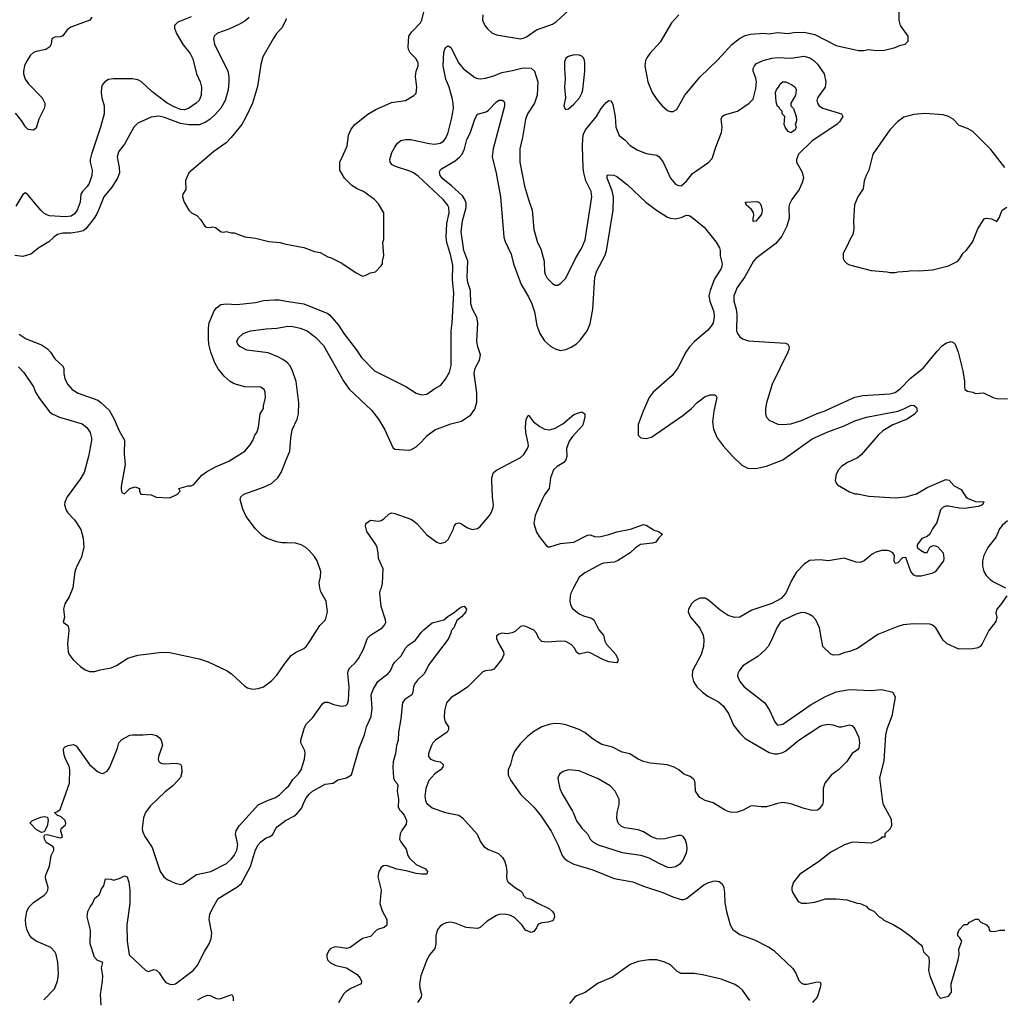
# Model space of a CAD drawing. Header units: inches. Extents: x 1678809 to 1859548, y 384609 to 522868.
# Tile 264 of 386: x 1778008 to 1785366, y 498595 to 505914. Entities that reach past the tile are written whole.
import ezdxf

# ---------------------------------------------------------------- set-up
doc = ezdxf.new("R2010")
doc.units = ezdxf.units.IN
doc.header["$MEASUREMENT"] = 0
for name, color, linetype in [('B7479', 7, 'Continuous'), ('B7489', 7, 'Continuous'), ('B7570', 7, 'Continuous'), ('B7580', 7, 'Continuous')]:
    doc.layers.add(name, color=color, linetype=linetype)

msp = doc.modelspace()

# ---------------------------------------------------------------- linework, layer by layer
at = {"layer": 'B7479', "color": 5}
for points, elevation in [([(1778189, 498590), (1778267.2, 498672.8), (1778289.5, 498730), (1778296.6, 498783.4), (1778292.8, 498870), (1778278.9, 498930), (1778269.6, 498950), (1778240.7, 498980.7), (1778130, 499028), (1778094.8, 499054.8), (1778078.2, 499078.2), (1778064.2, 499110), (1778053.5, 499150), (1778051.1, 499190), (1778059.7, 499250), (1778076.3, 499283.7), (1778110, 499318.7), (1778190, 499372.4), (1778207.6, 499390), (1778218, 499410), (1778221.3, 499430), (1778203.1, 499490), (1778201.5, 499510), (1778204.7, 499530), (1778229.7, 499590), (1778242.9, 499670), (1778262.7, 499710), (1778263.1, 499723.1), (1778255.1, 499735.1), (1778205.8, 499765.8), (1778192.7, 499790), (1778190, 499814), (1778196.4, 499823.6), (1778213.6, 499826.4), (1778310, 499801), (1778317.2, 499802.8), (1778328, 499810), (1778316, 499850), (1778317.2, 499870), (1778350, 499898), (1778352.8, 499907.2), (1778348, 499930), (1778317.2, 499957.2), (1778288, 499970), (1778268.7, 499990), (1778285.6, 499994.4), (1778293.4, 500000)], 480), ([(1778954.4, 500000), (1778946.9, 499990), (1778931.6, 499950), (1778922.4, 499870), (1778925.5, 499850), (1778941.6, 499810), (1778998.4, 499730), (1779057, 499550), (1779086, 499510), (1779110, 499490.4), (1779170, 499461.6), (1779210, 499453), (1779230, 499457.1), (1779330, 499526.7), (1779435.1, 499550), (1779553.3, 499610), (1779590, 499644.2), (1779609.9, 499670.2), (1779630.8, 499710), (1779637.5, 499750), (1779620.2, 499830), (1779625.4, 499854.6), (1779647.1, 499890), (1779747.3, 500000)], 480), ([(1778616.5, 498550), (1778610.5, 498630), (1778626.9, 498730), (1778628.3, 498770), (1778618.2, 498830), (1778629.6, 498870), (1778587.7, 498887.7), (1778565.5, 498910), (1778533.9, 499010), (1778537.8, 499110), (1778511, 499210), (1778517.7, 499250), (1778534.6, 499285.4), (1778552.3, 499310), (1778569.4, 499350.6), (1778603.1, 499376.9), (1778619, 499421), (1778636.5, 499443.5), (1778650, 499494), (1778688.4, 499491.6), (1778710, 499484.7), (1778750, 499498), (1778790, 499518), (1778810.7, 499510), (1778822.8, 499470), (1778830.6, 499410), (1778830.5, 499310.5), (1778808.6, 499150), (1778810.1, 499029.8), (1778826.8, 498926.8), (1778950, 498810.6), (1778970, 498802), (1779010, 498816.3), (1779030, 498813.4), (1779050, 498793.4), (1779081.5, 498741.5), (1779100.3, 498720.3), (1779130, 498708.2), (1779150, 498706), (1779173.2, 498710), (1779303.6, 498810), (1779336.3, 498850), (1779387.5, 498952.5), (1779424.4, 499010), (1779439.1, 499050), (1779443, 499090), (1779424.2, 499190), (1779429, 499230), (1779447.6, 499272.4), (1779491, 499349), (1779630, 499431.6), (1779662.5, 499457.5), (1779731.9, 499588.1), (1779770, 499710.5), (1779790, 499748), (1779810, 499770.4), (1779850, 499800.5), (1779871.9, 499808.1), (1779896.2, 499823.8), (1779920.7, 499870), (1779935.2, 499884.8), (1779994, 499930), (1780000, 499933.1)], 460), ([(1779338.7, 498590), (1779372.7, 498610), (1779410, 498624.9), (1779430, 498623.1), (1779470, 498603), (1779490, 498599.1), (1779510, 498600.7), (1779594, 498630), (1779602, 498610), (1779603.5, 498583.5)], 440)]:
    msp.add_lwpolyline(points, dxfattribs=dict(at, elevation=elevation))
at = {"layer": 'B7479', "color": 5, "elevation": 480}
msp.add_lwpolyline([(1778170, 499841.2), (1778130, 499863.7), (1778085.2, 499910), (1778087, 499913), (1778104, 499930), (1778165.6, 499954.4), (1778190, 499960.4), (1778215.9, 499955.9), (1778219.5, 499930), (1778211.7, 499888.3), (1778190, 499846)], close=True, dxfattribs=at)
at = {"layer": 'B7489', "color": 5}
for points, elevation in [([(1780000, 499933.1), (1780057.5, 499962.5), (1780079.4, 499980.6), (1780095.7, 500000)], 460), ([(1780855.5, 500000), (1780881.7, 499970), (1780898.9, 499930), (1780895.6, 499904.4), (1780863.7, 499856.3), (1780851.8, 499830), (1780847.2, 499790), (1780856.4, 499770), (1780895.6, 499715.6), (1780908.7, 499670), (1780921.6, 499650), (1780970, 499602), (1781040.7, 499570), (1781055.5, 499550), (1781051, 499530), (1781011.4, 499528.6), (1780970, 499534), (1780895, 499555), (1780826.1, 499566.1), (1780750, 499594.2), (1780727.3, 499592.7), (1780710, 499579.5), (1780692.2, 499550), (1780683.1, 499510), (1780710.3, 499410.3), (1780698.7, 499310), (1780715.9, 499255.9), (1780752.2, 499190), (1780752.4, 499147.6), (1780731, 499130), (1780690, 499118.4), (1780671.8, 499108.2), (1780630, 499064.2), (1780570.3, 499049.7), (1780477.3, 498982.7), (1780450, 498974.5), (1780370, 498986), (1780350, 498981.6), (1780328.9, 498971.1), (1780319.2, 498960.8), (1780303.1, 498930), (1780302.4, 498910), (1780308.4, 498890), (1780330, 498867), (1780370, 498847.4), (1780450, 498830.4), (1780530, 498779.3), (1780552.7, 498752.7), (1780563, 498730), (1780558.8, 498710), (1780483.4, 498676.6), (1780446.5, 498653.5), (1780427.6, 498632.4), (1780390, 498569.5)], 460), ([(1781159.4, 500000), (1781190, 499989.2), (1781290, 499971.5), (1781316.3, 499950), (1781427.7, 499827.7), (1781451.8, 499770), (1781476.1, 499736.1), (1781510, 499713.7), (1781585.2, 499685.2), (1781614.9, 499654.9), (1781630.2, 499630), (1781643.6, 499590), (1781648.7, 499550), (1781646.1, 499506.1), (1781648.7, 499490), (1781659.3, 499470), (1781721.6, 499421.6), (1781750, 499405.5), (1781765.5, 499390), (1781773.4, 499370), (1781790, 499353.4), (1781830, 499343.8), (1781874.7, 499314.7), (1781966.8, 499270), (1781990.7, 499250), (1782001, 499230), (1782004.7, 499210), (1781998, 499190), (1781990, 499182), (1781954, 499170), (1781910, 499166), (1781890, 499159.3), (1781878.8, 499150), (1781870.5, 499129.5), (1781850, 499102), (1781830, 499093.2), (1781787, 499110), (1781759.6, 499150), (1781706.2, 499206.2), (1781670, 499222.6), (1781630, 499231.5), (1781591.7, 499228.3), (1781570, 499219.6), (1781502.4, 499177.6), (1781450, 499131.2), (1781430, 499124.8), (1781344, 499130), (1781270, 499161.5), (1781230, 499169.8), (1781195.1, 499164.9), (1781166.5, 499153.5), (1781150, 499140.5), (1781128, 499110), (1781117.8, 499070), (1781118, 499010), (1781110, 498974.5), (1781073.7, 498930), (1781049.2, 498890.8), (1781005.2, 498770), (1780995.2, 498710), (1780998.4, 498678.4), (1781011.3, 498630), (1781009, 498611), (1780980.4, 498570)], 480), ([(1781874.8, 500000), (1781904.1, 499964.1), (1781979.5, 499850), (1782030, 499750.7), (1782061.5, 499670), (1782077.4, 499650), (1782102, 499630), (1782150, 499603.5), (1782290, 499562), (1782450, 499496.2), (1782590, 499472.9), (1782670, 499439.3), (1782813.4, 499393.4), (1782890, 499359.3), (1782950, 499340.2), (1782970, 499340.7), (1782992, 499348), (1783121.3, 499450), (1783150, 499465.8), (1783190, 499477.3), (1783210, 499479), (1783234.3, 499474.3), (1783256.7, 499456.7), (1783269, 499430), (1783274.7, 499390), (1783276.5, 499316.5), (1783290.3, 499250), (1783317.4, 499150), (1783337.3, 499117.3), (1783390, 499078.5), (1783498.4, 499038.4), (1783605.4, 498985.4), (1783642.2, 498962.2), (1783785.5, 498825.5), (1783807.2, 498790), (1783830, 498735.5), (1783850, 498714.9), (1783868.5, 498708.5), (1783890, 498707.6), (1783970, 498726), (1783990, 498722.4), (1783994.3, 498710), (1783990, 498680.9), (1783968.8, 498610), (1783932.5, 498570)], 520), ([(1782138.1, 500000), (1782144, 499990), (1782170, 499928.5), (1782210, 499872.4), (1782251.9, 499831.9), (1782271.2, 499791.2), (1782290, 499770.4), (1782330.8, 499750), (1782510, 499692.4), (1782650, 499670.4), (1782710, 499652.4), (1782790, 499608.4), (1782850, 499583.1), (1782870, 499580.3), (1782910, 499587), (1782947, 499610), (1782964.2, 499630), (1782991.3, 499690), (1782996.1, 499716.1), (1782993.3, 499750), (1782983, 499783), (1782967.6, 499807.6), (1782950, 499819.3), (1782930, 499819.5), (1782830, 499794.7), (1782790, 499791.5), (1782770, 499794.7), (1782730, 499809.6), (1782670, 499844.7), (1782630, 499861.3), (1782530, 499877), (1782506.3, 499886.3), (1782480.9, 499910), (1782470, 499946), (1782474, 499990), (1782476.3, 500000)], 540), ([(1783392.3, 500000), (1783370, 499991.9), (1783330, 499989.9), (1783310, 499994.7), (1783298.1, 500000)], 520), ([(1784487.5, 500000), (1784519.6, 499939.6), (1784522, 499890), (1784510, 499866), (1784474, 499830), (1784472.7, 499807.3), (1784450, 499806), (1784443.6, 499796.4), (1784419.8, 499780.2), (1784370, 499762), (1784231.1, 499768.9), (1784171.1, 499748.9), (1784070, 499694), (1783977.5, 499622.5), (1783838, 499530), (1783791.3, 499470), (1783778, 499430), (1783778, 499410), (1783784.7, 499390), (1783825.4, 499325.4), (1783850, 499312), (1783890, 499312), (1783950, 499321), (1784030, 499346), (1784110, 499346), (1784190, 499338), (1784267.3, 499312.7), (1784290, 499311.3), (1784334, 499290), (1784351.6, 499271.6), (1784390, 499252), (1784430, 499212), (1784450, 499202), (1784466.4, 499186.4), (1784534.4, 499154.4), (1784596.8, 499116.8), (1784662, 499070), (1784742, 499002), (1784752, 498990), (1784762, 498950), (1784801, 498910), (1784804, 498870), (1784800.7, 498810), (1784810.7, 498770), (1784867.1, 498627.1), (1784890, 498602), (1784950, 498618), (1784972.1, 498647.9), (1784969, 498710), (1785021.2, 498890), (1785029.2, 498930), (1785025.2, 498970), (1785048.7, 499030), (1785034.6, 499054.6), (1785018, 499070), (1785018, 499090), (1785030, 499114), (1785067.3, 499152.7), (1785090, 499154), (1785106, 499170), (1785150, 499194), (1785170, 499194), (1785191.6, 499171.6), (1785234, 499150), (1785251.6, 499131.6), (1785252, 499110), (1785262.8, 499102.8), (1785290, 499101), (1785331.6, 499111.6), (1785370, 499112)], 540), ([(1783465, 498585), (1783410, 498661.7), (1783385.3, 498685.3), (1783347.7, 498707.7), (1783250, 498744.4), (1783110, 498778.6), (1783047.5, 498787.5), (1782950, 498787.8), (1782922.5, 498802.5), (1782871.2, 498851.2), (1782830, 498873.1), (1782770, 498889.8), (1782709.8, 498889.8), (1782630, 498877.4), (1782570, 498855.1), (1782438.9, 498761.1), (1782330, 498715.4), (1782233.3, 498646.7), (1782170, 498619.7), (1782153, 498607), (1782115.5, 498564.5)], 520)]:
    msp.add_lwpolyline(points, dxfattribs=dict(at, elevation=elevation))
at = {"layer": 'B7570', "color": 5}
for points, elevation in [([(1779722, 505930), (1779690, 505903.5), (1779650, 505881), (1779570, 505844), (1779486.3, 505813.7), (1779462, 505790), (1779456, 505770), (1779464.7, 505730), (1779562.8, 505530), (1779570.2, 505490.2), (1779571.1, 505451.1), (1779564.5, 505390), (1779543.8, 505310), (1779510, 505254), (1779471.4, 505208.6), (1779430, 505170.9), (1779394.1, 505145.9), (1779350, 505128.9), (1779272, 505128), (1779210, 505137.4), (1779090, 505182.8), (1779047.7, 505192.3), (1778990, 505185.1), (1778890, 505139.6), (1778861.1, 505110), (1778790, 504983.6), (1778750, 504933.3), (1778742.8, 504917.2), (1778736.9, 504890), (1778750.2, 504810.2), (1778752.3, 504770), (1778738, 504730), (1778696.3, 504663.7), (1778636.9, 504590), (1778597.6, 504490), (1778581, 504459), (1778563.6, 504430), (1778500.8, 504350), (1778483.1, 504336.9), (1778452.2, 504327.8), (1778390, 504319.8), (1778330, 504319.7), (1778290.8, 504310), (1778262, 504290), (1778225.5, 504254.5), (1778150, 504209.3), (1778090, 504162.7), (1778030, 504143.7), (1777970, 504152.3)], 540), ([(1778547.9, 505932.1), (1778530.8, 505910), (1778390, 505858.5), (1778363, 505837), (1778330, 505793.3), (1778310, 505786), (1778270, 505783.7), (1778250, 505772.7), (1778244.4, 505755.6), (1778243.8, 505730), (1778232.7, 505710), (1778202, 505690), (1778130, 505677.4), (1778110.2, 505669.8), (1778087.6, 505650), (1778057.7, 505602.3), (1778044.5, 505570), (1778035.5, 505530), (1778036.2, 505510), (1778049.2, 505470), (1778073.6, 505433.6), (1778176, 505330), (1778194.9, 505290), (1778195.8, 505270), (1778190.3, 505249.7), (1778150.4, 505169.7), (1778130, 505104), (1778110, 505089.4), (1778070, 505092.7), (1778050, 505113.2), (1778021.6, 505161.6), (1777975.2, 505215.2)], 480), ([(1779290, 505935.4), (1779190, 505895.4), (1779165.3, 505870), (1779163.6, 505850), (1779180.2, 505810), (1779230, 505727.2), (1779281.8, 505661.8), (1779301.1, 505621.1), (1779329.2, 505510), (1779356.5, 505450), (1779366.4, 505410), (1779364.3, 505350), (1779349.5, 505310.5), (1779327.1, 505290), (1779269.1, 505250.9), (1779238.8, 505241.2), (1779210, 505242.5), (1779161.9, 505261.9), (1779110.2, 505290.2), (1778996.1, 505376.1), (1778918.5, 505450), (1778890, 505464.4), (1778850, 505471.4), (1778707.7, 505472.3), (1778672.3, 505467.7), (1778642.8, 505450), (1778627.3, 505430), (1778619.1, 505410), (1778615.8, 505370), (1778620.3, 505330), (1778639.5, 505270), (1778638.7, 505210), (1778611.5, 505110), (1778544.3, 504910), (1778535.4, 504870), (1778535.4, 504850), (1778550.2, 504790), (1778547.9, 504750), (1778527.1, 504690), (1778512.3, 504667.7), (1778476.3, 504630), (1778465.5, 504610), (1778458.3, 504550), (1778436.2, 504490), (1778417.7, 504462.3), (1778392.9, 504447.1), (1778350, 504441.7), (1778230, 504449.3), (1778210, 504454.7), (1778187.9, 504467.9), (1778165.3, 504490), (1778070, 504602), (1778050, 504619.5), (1778030, 504606.6), (1777979.6, 504520.4)], 520), ([(1780000, 505922.7), (1779997.3, 505910), (1779966, 505854), (1779927.3, 505810), (1779901, 505770), (1779824.9, 505635.1), (1779810, 505578), (1779786, 505414), (1779746.5, 505290), (1779701.3, 505190), (1779667.9, 505130), (1779587, 505033), (1779550, 504994.7), (1779459.3, 504930), (1779271.1, 504768.9), (1779247.1, 504712.9), (1779250, 504646), (1779226, 504610), (1779224.7, 504590), (1779238, 504550), (1779271.6, 504491.6), (1779291.6, 504471.6), (1779332, 504450), (1779359.8, 504419.8), (1779390.9, 504370.9), (1779403.5, 504363.5), (1779430, 504361), (1779450, 504366), (1779470, 504361), (1779514, 504330), (1779530, 504326.8), (1779550, 504330.8), (1779590, 504321), (1779610, 504321), (1779690, 504291), (1779770, 504281), (1779870, 504256), (1779954, 504250), (1779990, 504238.8), (1780000, 504236.8)], 560), ([(1778004.8, 503564.8), (1778054.8, 503530), (1778170, 503484.2), (1778214.8, 503454.8), (1778237.6, 503430), (1778270, 503380.7), (1778328.7, 503328.7), (1778338, 503310), (1778336.4, 503270), (1778345.7, 503230), (1778368.2, 503188.2), (1778399.3, 503150), (1778444.3, 503124.3), (1778591, 503071), (1778614.8, 503054.8), (1778676.1, 502996.1), (1778714.3, 502930), (1778750, 502842), (1778791.6, 502771.6), (1778788.1, 502670), (1778794.7, 502590), (1778766.7, 502426.7), (1778764.9, 502404.9), (1778770, 502382), (1778790, 502371.3), (1778830, 502410.8), (1778870, 502424.7), (1778902, 502410), (1778902, 502390), (1778914, 502370), (1778990, 502364.7), (1779026.4, 502346.4), (1779130, 502342), (1779186, 502370), (1779206, 502390), (1779198, 502410), (1779266, 502430), (1779290, 502431), (1779310, 502441), (1779369.6, 502510.4), (1779403.3, 502536.7), (1779470, 502574), (1779570, 502614.8), (1779690, 502691), (1779730, 502738), (1779749, 502770), (1779765.2, 502810), (1779779, 502830), (1779791.9, 502868.1), (1779805.2, 502970), (1779828.7, 503010), (1779829, 503030), (1779845.2, 503090), (1779841.2, 503130), (1779834, 503150), (1779810, 503169), (1779690, 503169.6), (1779610, 503194), (1779579.6, 503210), (1779535.8, 503250), (1779490, 503305.6), (1779465.3, 503350), (1779435.3, 503430), (1779422.2, 503490), (1779418.9, 503530), (1779417.8, 503610), (1779422.5, 503650), (1779460.9, 503739.1), (1779479.3, 503760.7), (1779510, 503784.9), (1779549.8, 503790.2), (1779630, 503784.8), (1779770, 503801.8), (1779830, 503816.9), (1779910, 503821.8), (1779950, 503819.7), (1780000, 503811.8)], 540), ([(1780000, 503356.5), (1779975.4, 503375.4), (1779936, 503396), (1779864, 503424), (1779705.9, 503445.9), (1779653, 503473), (1779638, 503490), (1779629.6, 503510.4), (1779643.3, 503536.7), (1779678, 503570), (1779731.9, 503588.1), (1779850, 503605.3), (1779930, 503609.1), (1780000, 503622)], 520), ([(1777999.2, 503319.2), (1778038.9, 503278.9), (1778110, 503170.4), (1778126.5, 503130), (1778150.2, 503090.2), (1778230, 502983.7), (1778250, 502968.9), (1778304.5, 502944.5), (1778474.1, 502894.1), (1778510, 502867.4), (1778535.2, 502830), (1778545.2, 502790), (1778543.9, 502770), (1778521.7, 502650), (1778490.3, 502530), (1778459.9, 502480.1), (1778363.1, 502350), (1778343.7, 502310), (1778341.3, 502290), (1778354, 502250), (1778367, 502230), (1778416.7, 502176.7), (1778465.4, 502105.4), (1778480.7, 502040.7), (1778486.7, 501970), (1778467.5, 501892.5), (1778435.3, 501830), (1778420.3, 501790), (1778404.2, 501670), (1778377.1, 501602.9), (1778345.5, 501550), (1778339.1, 501530), (1778334.8, 501510), (1778342.8, 501450), (1778332, 501412), (1778367.5, 501387.5), (1778373.3, 501373.3), (1778375.3, 501350), (1778364.7, 501250), (1778370, 501192), (1778377.1, 501170), (1778408, 501130), (1778461.8, 501081.8), (1778496.9, 501056.9), (1778530, 501043.1), (1778570, 501044.2), (1778610, 501057), (1778690, 501070.4), (1778730, 501088.5), (1778816.9, 501143.1), (1778890, 501166.2), (1779070, 501188.3), (1779130, 501186.7), (1779350, 501137.7), (1779416.6, 501116.6), (1779557.1, 501050), (1779590, 501027), (1779690, 500935.5), (1779710, 500923), (1779750, 500913), (1779790, 500916.4), (1779830, 500930.3), (1779890, 500975), (1779930, 501017.5), (1779983.6, 501096.4), (1780000, 501116.4)], 520), ([(1780000, 502005.4), (1779970, 502006.3), (1779930, 502012.2), (1779856.4, 502036.4), (1779820.1, 502060.1), (1779769.1, 502109.1), (1779700.8, 502200.8), (1779675.6, 502255.6), (1779656.1, 502330), (1779659.7, 502350), (1779682.9, 502370), (1779830, 502420.2), (1779890, 502449.2), (1779935.8, 502490), (1779964.7, 502535.3), (1780000, 502625.3)], 520), ([(1778293.4, 500000), (1778310, 500012), (1778380.5, 500210), (1778383.1, 500310), (1778377.2, 500337.2), (1778349.8, 500390), (1778336.9, 500430), (1778335.5, 500464.5), (1778342.5, 500477.5), (1778369.5, 500490.5), (1778410, 500499.1), (1778430, 500487.7), (1778528.5, 500350), (1778590, 500295.5), (1778610, 500285.5), (1778630, 500282), (1778660.1, 500299.9), (1778682, 500330), (1778738, 500470), (1778749.7, 500510), (1778770, 500536.4), (1778830, 500567.3), (1778850, 500570.7), (1778930, 500570.6), (1778990, 500576.3), (1779030, 500566), (1779051, 500550), (1779064.7, 500530), (1779074, 500494), (1779045.5, 500410), (1779042, 500390), (1779047.3, 500370), (1779070, 500357.3), (1779090, 500353.4), (1779178, 500358), (1779210, 500351), (1779216.1, 500336.1), (1779220.3, 500290), (1779210, 500252.7), (1779190, 500229.6), (1779151.2, 500188.8), (1779095.9, 500144.1), (1778982.5, 500037.4), (1778954.4, 500000)], 480), ([(1779747.3, 500000), (1779790, 500046.9), (1779859.7, 500080.3), (1779918.3, 500101.7), (1779950, 500123.2), (1780000, 500172.2)], 480)]:
    msp.add_lwpolyline(points, dxfattribs=dict(at, elevation=elevation))
at = {"layer": 'B7580', "color": 5}
for points, elevation in [([(1781468.9, 505950), (1781466.3, 505910), (1781484.6, 505870), (1781504.7, 505844.7), (1781536, 505816), (1781570, 505799.6), (1781750, 505772), (1781770, 505774.9), (1781794.1, 505785.9), (1781870, 505837.6), (1781990, 505881.6), (1782018.5, 505901.5), (1782110, 505983.1)], 560), ([(1782934.4, 505950), (1782878.7, 505890), (1782794.1, 505745.9), (1782718.2, 505661.8), (1782695.3, 505630), (1782685.3, 505610), (1782679.6, 505570), (1782701.7, 505450), (1782733.7, 505370), (1782770, 505317.1), (1782810, 505270.4), (1782850, 505235.5), (1782870, 505228), (1782891.9, 505228.1), (1782918, 505242), (1782979.5, 505350), (1783092.3, 505487.7), (1783224.9, 505615.1), (1783330, 505728), (1783386.1, 505773.9), (1783430, 505795.8), (1783470, 505804.9), (1783570, 505812.2), (1783610, 505808.4), (1783670, 505818), (1783750, 505810.7), (1783790, 505818), (1783870, 505821.3), (1783950, 505804.4), (1784110, 505720.4), (1784276.6, 505683.4), (1784316, 505684), (1784350, 505690.7), (1784410, 505682.8), (1784470, 505686), (1784550, 505706), (1784590, 505724.7), (1784626, 505730), (1784647.3, 505752.7), (1784648, 505790), (1784589.2, 505870), (1784581.2, 505910), (1784579.3, 505990)], 560), ([(1780000, 504236.8), (1780130, 504211), (1780210, 504180.7), (1780254, 504174), (1780310, 504141), (1780334.4, 504134.4), (1780415.3, 504095.3), (1780521.4, 504021.4), (1780570, 503998), (1780590, 504002), (1780630, 504022), (1780666, 504030), (1780710, 504074), (1780718, 504090), (1780718, 504110), (1780728.4, 504151.6), (1780722, 504250), (1780728.4, 504271.6), (1780728, 504470), (1780690, 504538), (1780658, 504570), (1780578, 504630), (1780529.1, 504649.1), (1780490, 504675.3), (1780435.3, 504730), (1780399, 504790), (1780399.3, 504850), (1780454.5, 504970), (1780463.7, 505050), (1780484.9, 505095.1), (1780512.7, 505130), (1780610, 505207.7), (1780670, 505242), (1780785.8, 505294.2), (1780890, 505311), (1780952.5, 505347.5), (1780970, 505364.7), (1780976, 505410), (1780966.6, 505490), (1780969.4, 505530), (1780986.6, 505570), (1780984.5, 505590), (1780970, 505620.9), (1780926.6, 505666.6), (1780914.5, 505690), (1780911.6, 505710), (1780916.9, 505790), (1780937.8, 505822.2), (1781003.1, 505890), (1781012.8, 505910), (1781028.5, 505971.5)], 560), ([(1780000, 503811.8), (1780130, 503791.1), (1780310, 503719.1), (1780326.5, 503706.5), (1780391.4, 503631.4), (1780430, 503568.8), (1780522.3, 503450), (1780563.1, 503390), (1780660.4, 503290), (1780892.7, 503172.7), (1780970, 503124), (1781010, 503110.6), (1781050, 503116.3), (1781110, 503158), (1781156.2, 503183.8), (1781191.1, 503228.9), (1781219.3, 503280.7), (1781231.6, 503330), (1781232, 503590), (1781240.7, 503650), (1781251.6, 503870), (1781241.6, 503970), (1781243.6, 504076.4), (1781229.8, 504150), (1781199.5, 504250), (1781194.1, 504290), (1781199.9, 504390), (1781217, 504470), (1781214.2, 504510), (1781204.1, 504530), (1781172.7, 504570), (1780985.1, 504745.1), (1780950, 504769.8), (1780922.5, 504782.5), (1780817, 504817), (1780792.3, 504830), (1780776.9, 504850), (1780773, 504870), (1780790, 504920.7), (1780810, 504960.5), (1780830, 504992.4), (1780857.2, 505010), (1780890, 505019.6), (1780930, 505019.6), (1781067.8, 504987.8), (1781110, 504983.5), (1781150, 504990.2), (1781174.3, 505005.7), (1781192, 505028), (1781209.8, 505070), (1781235.5, 505170), (1781249, 505251), (1781247.4, 505290), (1781239.1, 505330), (1781217.3, 505410), (1781192.4, 505470), (1781171.8, 505570), (1781176.9, 505670), (1781190, 505706.8), (1781203.7, 505716.3), (1781210, 505718.8), (1781230, 505704.9), (1781290.3, 505590), (1781321.3, 505550), (1781410, 505482.4), (1781430, 505475.3), (1781451.9, 505471.9), (1781490, 505478), (1781550, 505495.2), (1781610, 505519.1), (1781690, 505533), (1781770, 505554), (1781830, 505552.6), (1781856, 505530), (1781879, 505450), (1781874.7, 505350), (1781854, 505290), (1781803.9, 505210), (1781789, 505169), (1781765.3, 505034.7), (1781745.2, 504950), (1781745.6, 504850), (1781781.3, 504670), (1781809.2, 504570), (1781838, 504490), (1781850, 504346), (1781878.5, 504250), (1781902.8, 504202.8), (1781927.2, 504110), (1781929.2, 504030), (1781933.5, 504013.5), (1781950, 503982.4), (1781990, 503943), (1782010, 503930.6), (1782030, 503930.6), (1782050, 503942), (1782090, 503982), (1782160.4, 504130), (1782208.5, 504210), (1782234, 504270), (1782284.1, 504590), (1782278, 504630), (1782239, 504710), (1782223.7, 504770), (1782218.3, 504810), (1782212.9, 504967.1), (1782215.3, 505030), (1782221.5, 505058.5), (1782236.4, 505090), (1782317.7, 505190), (1782354, 505250), (1782390, 505294), (1782410, 505310.8), (1782427.1, 505307.1), (1782440.3, 505280.3), (1782458.7, 505190), (1782463.1, 505110), (1782488.6, 505048.6), (1782530, 505016.3), (1782570, 504972.7), (1782621.8, 504941.8), (1782690, 504913.7), (1782770, 504902.4), (1782787.7, 504890), (1782817, 504850), (1782870.4, 504730), (1782910, 504684.9), (1782930, 504674), (1782950, 504673.7), (1782990, 504708), (1783035.3, 504764.7), (1783158.5, 504850), (1783182.5, 504877.5), (1783212.7, 504970), (1783253.4, 505070), (1783256.8, 505110), (1783250.8, 505170), (1783257.7, 505190), (1783276.2, 505203.8), (1783371.3, 505230), (1783460.5, 505290), (1783490, 505320.4), (1783510, 505398.8), (1783513.9, 505450), (1783510, 505477), (1783489.8, 505530), (1783488.7, 505550), (1783498.5, 505570), (1783514.5, 505585.5), (1783563.6, 505610), (1783630, 505625.7), (1783670, 505630.1), (1783770, 505627.5), (1783870, 505641.6), (1783913.7, 505630), (1783941.7, 505610), (1783970, 505580.3), (1784020.2, 505510), (1784032.4, 505450), (1784027.6, 505410), (1783969.2, 505330), (1783965.2, 505310), (1783969.1, 505290), (1783983.1, 505270), (1784010, 505252.4), (1784150.2, 505210.2), (1784158.4, 505190), (1784134.6, 505150), (1784113.4, 505130), (1783930, 505007.8), (1783827.9, 504910), (1783812.8, 504870), (1783814, 504850), (1783854.9, 504774.9), (1783864.2, 504730), (1783853.5, 504690), (1783834.2, 504645.8), (1783778.5, 504570), (1783759.1, 504530), (1783755.8, 504510), (1783757.6, 504430), (1783741.3, 504370), (1783702.7, 504297.3), (1783659.1, 504240.9), (1783510.4, 504130), (1783492.4, 504110), (1783426.9, 503993.1), (1783370, 503912.7), (1783345.7, 503850), (1783345.5, 503810), (1783362, 503750), (1783367.2, 503710), (1783365.7, 503590), (1783372.7, 503570), (1783390, 503544.9), (1783410, 503528.2), (1783453.8, 503513.8), (1783730, 503496.4), (1783748.3, 503488.3), (1783758, 503470), (1783756.4, 503450), (1783748.2, 503430), (1783630.4, 503190), (1783587.7, 503050), (1783580.7, 503010), (1783580.7, 502970), (1783590, 502944.7), (1783610, 502922.8), (1783672.7, 502892.7), (1783710, 502888.4), (1783770, 502895.5), (1783850, 502919.6), (1783967.7, 502972.3), (1784020.7, 502990), (1784250, 503093.4), (1784310, 503106.2), (1784510, 503117.8), (1784550, 503129.2), (1784590, 503158.9), (1784664, 503236), (1784761, 503310), (1784863.8, 503436.2), (1784902.7, 503477.3), (1784930, 503498), (1784970, 503510.3), (1784990, 503500.4), (1784998, 503490), (1785021.2, 503430), (1785056, 503290), (1785068.7, 503210), (1785067.7, 503170), (1785072, 503150), (1785090, 503138), (1785130, 503131), (1785150, 503121), (1785210, 503124.7), (1785288.3, 503088.3), (1785310, 503083), (1785390, 503080.4)], 540), ([(1780000, 503622), (1780010, 503623.9), (1780050, 503621.6), (1780102.8, 503610), (1780154.9, 503590), (1780219.6, 503539.6), (1780278.6, 503478.6), (1780430.3, 503210), (1780470, 503154.4), (1780636.9, 502996.9), (1780688.4, 502930), (1780733.9, 502853.9), (1780796.3, 502716.3), (1780810, 502704.9), (1780910, 502696.5), (1780930, 502699.6), (1780970, 502723.6), (1781010, 502759.6), (1781051.7, 502808.3), (1781110, 502849.2), (1781230, 502895.3), (1781310, 502914.9), (1781378.8, 502961.2), (1781410, 503003.8), (1781424.2, 503055.8), (1781425, 503124.9), (1781404.1, 503270), (1781411.7, 503310), (1781442.8, 503370), (1781450.9, 503410), (1781430.8, 503470), (1781423.3, 503510), (1781432.2, 503650), (1781423.2, 503690), (1781391.7, 503751.7), (1781379.6, 503790), (1781375.7, 503890), (1781357.9, 503950), (1781351.7, 503990), (1781355.7, 504110), (1781326.5, 504190), (1781307.7, 504330), (1781316.6, 504410), (1781343.6, 504510), (1781343.1, 504543.1), (1781335, 504570), (1781316.8, 504596.8), (1781233.6, 504673.6), (1781170, 504724), (1781150.8, 504750), (1781144.7, 504775.3), (1781149.6, 504790), (1781160.6, 504799.4), (1781261.6, 504858.4), (1781294.2, 504885.8), (1781313.2, 504910), (1781333, 504950), (1781350, 505018.4), (1781374.2, 505065.8), (1781410, 505170.7), (1781430, 505208.2), (1781493.9, 505226.1), (1781510, 505237.6), (1781570, 505301.3), (1781590, 505312.9), (1781613.4, 505313.4), (1781626, 505306), (1781631.7, 505291.7), (1781630, 505268), (1781545.6, 504950), (1781538.2, 504890), (1781567.8, 504767.8), (1781602, 504590), (1781626.2, 504290), (1781636.7, 504256.7), (1781681.7, 504161.7), (1781699.1, 504090), (1781755, 503935.1), (1781810, 503843.8), (1781835.5, 503790), (1781854.4, 503730), (1781873.4, 503630), (1781896.1, 503570), (1781930, 503514.4), (1781973.5, 503473.5), (1782010, 503453.7), (1782050, 503442.6), (1782090, 503448.9), (1782130, 503467.6), (1782168.1, 503491.9), (1782198.2, 503521.8), (1782247.6, 503590), (1782270, 503642), (1782291.8, 503751.8), (1782307, 503990), (1782321.7, 504038.3), (1782379.8, 504150), (1782392.5, 504187.5), (1782444, 504490), (1782444.5, 504590), (1782434.3, 504634.3), (1782398.9, 504730), (1782399.3, 504750), (1782405.3, 504754.7), (1782447.1, 504752.9), (1782470, 504741.7), (1782550, 504680.3), (1782688.2, 504550), (1782766, 504490), (1782850, 504438.3), (1782871.3, 504430), (1782910, 504426.9), (1782950, 504436.2), (1782990, 504453.9), (1783010, 504450.1), (1783030, 504439.4), (1783122.5, 504362.5), (1783212.3, 504252.3), (1783237, 504210), (1783242.3, 504190), (1783242.9, 504150), (1783256.5, 504090), (1783255.4, 504070), (1783247.3, 504050), (1783201.2, 503978.8), (1783166.7, 503890), (1783158.8, 503850), (1783165.2, 503810), (1783194.5, 503730), (1783197.5, 503690), (1783189.3, 503650), (1783175.5, 503624.5), (1783148.2, 503591.8), (1783050.3, 503510), (1783012.8, 503470), (1782985.8, 503430), (1782926.2, 503313.8), (1782885.1, 503254.9), (1782742.3, 503130), (1782712.6, 503090), (1782667.8, 502990), (1782630.4, 502890), (1782630.6, 502810.6), (1782650, 502790.8), (1782690, 502785.5), (1782730, 502795.5), (1782963.3, 502956.7), (1783027.6, 503010), (1783068.9, 503051.1), (1783130, 503098), (1783170, 503112.2), (1783202, 503110), (1783210, 503106), (1783218, 503090), (1783195.6, 502990), (1783184.9, 502910), (1783193.3, 502853.3), (1783219.5, 502790), (1783265.3, 502730), (1783333.9, 502653.9), (1783404.8, 502584.8), (1783450, 502564), (1783510, 502559.7), (1783590, 502577.8), (1783710, 502624.3), (1783930, 502781.4), (1784046.1, 502833.9), (1784170, 502879), (1784250, 502917.1), (1784337, 502943), (1784570.5, 502989.5), (1784614.8, 503005.2), (1784670, 503033), (1784692.2, 503032.2), (1784710, 503016), (1784715.5, 502990), (1784694.3, 502965.7), (1784639.5, 502930), (1784532.9, 502887.1), (1784458.4, 502841.6), (1784424.4, 502810), (1784297.5, 502662.5), (1784270, 502641.3), (1784190, 502604), (1784150, 502576.3), (1784126, 502550), (1784110, 502519.3), (1784102, 502470), (1784108.4, 502450), (1784119.5, 502439.5), (1784210, 502386), (1784250, 502370.6), (1784270, 502370.5), (1784353.5, 502353.5), (1784550, 502341.3), (1784630.8, 502349.2), (1784708.8, 502371.2), (1784790, 502417.7), (1784930, 502479.5), (1784953.4, 502473.4), (1784991.7, 502431.7), (1785042.6, 502402.6), (1785078, 502350), (1785096.5, 502336.5), (1785150, 502314), (1785212.5, 502312.5), (1785204, 502290), (1785170, 502276.9), (1785070, 502262.9), (1785030, 502265.2), (1784950, 502279), (1784930, 502278), (1784910, 502270.7), (1784890, 502251), (1784862.8, 502157.2), (1784830.4, 502110), (1784810, 502069), (1784790, 502052.7), (1784750, 502037), (1784715.8, 501990), (1784715.8, 501970), (1784740.5, 501950), (1784770, 501934), (1784790, 501932), (1784810, 501972), (1784834.6, 501985.4), (1784850, 501984), (1784870, 501974.4), (1784908.4, 501930), (1784914.7, 501890), (1784911.3, 501870), (1784850, 501789), (1784824, 501776), (1784744.2, 501755.8), (1784710, 501756), (1784690, 501763.9), (1784667.2, 501790), (1784630, 501895.6), (1784606.2, 501893.8), (1784570, 501855.1), (1784550, 501849.7), (1784542.4, 501870), (1784544.7, 501910), (1784533, 501930), (1784510, 501944), (1784490, 501948.3), (1784450, 501946.9), (1784404.8, 501935.2), (1784379.4, 501920.6), (1784318.4, 501870), (1784290, 501858.7), (1784259.6, 501859.6), (1784170, 501891.3), (1784050, 501869.7), (1783990, 501878.7), (1783910, 501873.6), (1783870, 501845.1), (1783810, 501784.2), (1783775.8, 501724.2), (1783732.9, 501630), (1783699.2, 501590), (1783630, 501551.5), (1783478.5, 501501.5), (1783390, 501449.8), (1783350, 501446.6), (1783303.4, 501463.4), (1783242, 501502), (1783156.6, 501576.6), (1783130, 501591.6), (1783090, 501591.6), (1783050, 501572), (1783027.7, 501550), (1783005.5, 501510), (1783003.8, 501490), (1783020.5, 501450), (1783090, 501367.3), (1783114.9, 501314.9), (1783120.9, 501280.9), (1783117.3, 501230), (1783100.7, 501170), (1783034.7, 501050), (1783033, 501010), (1783042.9, 500970), (1783068.9, 500928.9), (1783110, 500889), (1783150, 500860.3), (1783230, 500816.9), (1783266.1, 500786.1), (1783305.8, 500730), (1783343.4, 500643.4), (1783390, 500583.1), (1783430, 500543.1), (1783610, 500438.2), (1783647.8, 500427.8), (1783670, 500427.7), (1783710, 500437.7), (1783734, 500450), (1783830, 500530.2), (1783990, 500634.4), (1784010, 500643.2), (1784050, 500649.2), (1784084.2, 500644.2), (1784130, 500630.3), (1784149.7, 500630.3), (1784210, 500646.5), (1784230, 500640.3), (1784250, 500615.8), (1784279.3, 500550), (1784283.5, 500510), (1784278.4, 500470), (1784270, 500459.2), (1784229.5, 500430.6), (1784190, 500372.1), (1784126.4, 500310), (1784073, 500270), (1784024.4, 500210), (1784012.3, 500170), (1784013.6, 500070), (1784007.3, 500050), (1783983.1, 500016.9), (1783970, 500007.2), (1783930, 500006.2), (1783870, 500020.5), (1783770, 500056.3), (1783710, 500065.2), (1783670, 500058.6), (1783590, 500032.6), (1783550, 500031.9), (1783490, 500041.2), (1783470, 500038.4), (1783410, 500006.4), (1783392.3, 500000)], 520), ([(1785370, 504809.3), (1785264.4, 504944.4), (1785130, 505079), (1785090, 505101.2), (1785030, 505124), (1784984, 505170), (1784950, 505189.4), (1784910, 505202.9), (1784773.1, 505213.1), (1784690, 505206), (1784615.1, 505184.9), (1784567.3, 505150), (1784510.6, 505090), (1784383.1, 504910), (1784354.4, 504790), (1784332.7, 504750), (1784319.3, 504710), (1784310.4, 504650), (1784270.5, 504590), (1784246, 504530), (1784238.8, 504410), (1784240.7, 504350), (1784234, 504310), (1784210.8, 504270), (1784190, 504218), (1784161, 504170), (1784161, 504130), (1784171, 504110), (1784190, 504091), (1784210, 504082.8), (1784370, 504038.8), (1784490, 504031), (1784510, 504024.7), (1784550, 504024.7), (1784569.3, 504030.7), (1784644.7, 504035.3), (1784670, 504041), (1784730, 504038), (1784830, 504044.7), (1784950, 504076), (1785018, 504110), (1785030, 504122), (1785059, 504170), (1785082, 504190), (1785129.3, 504250.7), (1785169.2, 504350), (1785214.6, 504425.4), (1785230, 504430.8), (1785270, 504426.8), (1785310, 504406), (1785327.5, 504432.5), (1785350, 504490.8), (1785386.2, 504513.8)], 560), ([(1780000, 502625.3), (1780025.4, 502690), (1780033.5, 502786.5), (1780044.3, 502850), (1780081.5, 502930), (1780092.2, 502970), (1780092.6, 503050), (1780072.7, 503210), (1780047.6, 503290), (1780030, 503327.1), (1780009.3, 503349.3), (1780000, 503356.5)], 520), ([(1780000, 500172.2), (1780018.2, 500190), (1780050, 500237.7), (1780090, 500280.3), (1780110, 500308.7), (1780136, 500390), (1780142.3, 500430), (1780137.4, 500450), (1780108.9, 500510), (1780107.9, 500530), (1780135.7, 500624.3), (1780150, 500652.7), (1780199.2, 500700.8), (1780270, 500802.8), (1780285.6, 500814.4), (1780310, 500814.6), (1780356.4, 500796.4), (1780410, 500784.2), (1780446, 500790), (1780457.3, 500802.7), (1780465.6, 500830), (1780469.8, 500930), (1780458.9, 501030), (1780462.4, 501050), (1780475.4, 501070), (1780517.4, 501110), (1780538.6, 501141.4), (1780576.2, 501210), (1780606.6, 501293.4), (1780630, 501315.5), (1780717.6, 501370), (1780735.1, 501390), (1780743.6, 501410), (1780742.4, 501430), (1780709.8, 501530), (1780699.7, 501630), (1780700.7, 501650), (1780711.5, 501670), (1780718.6, 501701.4), (1780724, 501810), (1780687.9, 501888), (1780687.6, 501930), (1780679.7, 501970), (1780670, 501991.6), (1780601.7, 502090), (1780591.5, 502130), (1780595.1, 502150), (1780630, 502174.9), (1780690, 502167), (1780710, 502172.2), (1780730, 502183.8), (1780770, 502221.6), (1780790, 502228.4), (1780810, 502223.1), (1780930, 502181.3), (1780950.6, 502170), (1780975.5, 502150), (1781050, 502065.5), (1781126, 502010), (1781150, 502000.7), (1781188, 502010), (1781210, 502031.3), (1781249.6, 502110.4), (1781255.1, 502130), (1781270, 502150.8), (1781290, 502155.5), (1781310, 502148), (1781350, 502119.1), (1781390, 502104), (1781430, 502113.4), (1781450, 502128), (1781518.3, 502210), (1781532, 502230), (1781547.2, 502270), (1781549.7, 502290), (1781541.7, 502350), (1781535.8, 502470), (1781536.9, 502490), (1781549.7, 502530), (1781571.1, 502548.9), (1781750, 502641.6), (1781774.9, 502665.1), (1781802.9, 502710), (1781809.6, 502730), (1781808, 502750), (1781789.8, 502830), (1781788.7, 502871.3), (1781792.5, 502927.5), (1781804.7, 502955.3), (1781810, 502958), (1781847.7, 502910), (1781893.9, 502873.9), (1781930, 502855.6), (1781970, 502848.9), (1782010, 502862.3), (1782066.5, 502893.5), (1782150, 502964), (1782210, 502982.8), (1782230.8, 502970), (1782230, 502946), (1782215.8, 502884.2), (1782139.5, 502800.5), (1782114.6, 502765.4), (1782095.3, 502710), (1782096, 502650), (1782090, 502624.5), (1782074.6, 502605.4), (1782023.5, 502576.5), (1781997.2, 502550), (1781974.4, 502490), (1781963.6, 502410), (1781930, 502364.2), (1781911.3, 502330), (1781861.1, 502210), (1781849, 502149), (1781870, 502086), (1781890, 502051.3), (1781943.5, 501983.5), (1781956, 501976), (1781970, 501974.8), (1782050, 501999.6), (1782150, 502010.2), (1782250, 502062), (1782270, 502064.6), (1782310.2, 502050.2), (1782350, 502052), (1782410, 502066.4), (1782470, 502087.3), (1782573, 502107), (1782670, 502141.6), (1782690, 502138), (1782750, 502099.3), (1782782, 502090), (1782811.3, 502070), (1782781, 502039), (1782761, 502010), (1782737.2, 502002.8), (1782648.2, 501991.8), (1782611, 501969), (1782570, 501931.1), (1782475.5, 501870), (1782450, 501860.8), (1782370, 501852.7), (1782350, 501846.4), (1782230, 501780.5), (1782190, 501747.6), (1782145.3, 501670), (1782127.6, 501630), (1782121.5, 501610), (1782119.6, 501570), (1782123.8, 501543.8), (1782137.3, 501517.3), (1782190, 501473.8), (1782220, 501460), (1782281.5, 501441.5), (1782298.3, 501430), (1782336.3, 501356.3), (1782370, 501314.8), (1782381.7, 501270), (1782391.6, 501250), (1782462, 501170), (1782480.5, 501130), (1782478.8, 501121.2), (1782470, 501109.5), (1782410, 501116.3), (1782370, 501129.8), (1782270, 501182.3), (1782250, 501187.3), (1782190, 501174.5), (1782170, 501189.4), (1782155.4, 501215.4), (1782130, 501246), (1782090, 501266.9), (1782051.1, 501271.1), (1781950, 501262), (1781910, 501268.5), (1781886.6, 501290), (1781869.7, 501329.7), (1781850, 501352.7), (1781790, 501380.9), (1781770, 501384.5), (1781750, 501380.9), (1781710, 501342.7), (1781688.5, 501331.5), (1781650, 501324.5), (1781610, 501329.2), (1781590, 501324), (1781571.3, 501310), (1781571.3, 501290), (1781587.3, 501250), (1781624.4, 501190), (1781625.3, 501170), (1781610, 501135.1), (1781564.6, 501075.4), (1781550, 501062), (1781530, 501054.5), (1781490, 501049.6), (1781470, 501042), (1781356.5, 500930), (1781293.8, 500886.2), (1781232, 500850), (1781196.5, 500810), (1781183.2, 500750), (1781179.4, 500699.4), (1781188.1, 500668.1), (1781212.4, 500630), (1781212.4, 500610), (1781202, 500590), (1781114.4, 500530), (1781095.8, 500510), (1781084.4, 500490), (1781063.1, 500430), (1781062.6, 500410), (1781077.1, 500390), (1781110, 500375.2), (1781150.4, 500370), (1781171.4, 500350), (1781168.9, 500330), (1781152.8, 500310), (1781110, 500279.8), (1781066.5, 500230), (1781043.8, 500170), (1781035.2, 500110), (1781040, 500080), (1781050, 500057.6), (1781090, 500024.5), (1781159.4, 500000)], 480), ([(1785391, 502170), (1785350, 502135.1), (1785330.4, 502110), (1785304.9, 502050), (1785243.8, 501970), (1785214.4, 501910), (1785203.1, 501870), (1785202.4, 501830), (1785214.4, 501790), (1785230, 501762), (1785261.6, 501730), (1785290, 501710.3), (1785376, 501670)], 540), ([(1780000, 501116.4), (1780037.6, 501162.4), (1780070, 501186), (1780130, 501214.6), (1780149.6, 501230), (1780164.7, 501250), (1780250, 501387.3), (1780292.3, 501430), (1780309, 501490), (1780297, 501570), (1780259.1, 501639.1), (1780249.7, 501670), (1780246.6, 501710), (1780255.8, 501750), (1780258, 501790), (1780231.3, 501870), (1780210, 501902), (1780170, 501947.3), (1780146.6, 501970), (1780110, 501991.2), (1780070, 502003.1), (1780000, 502005.4)], 520), ([(1785384.4, 501610), (1785338.2, 501541.8), (1785310, 501508.7), (1785303, 501483), (1785311, 501450), (1785302, 501418), (1785251.3, 501350), (1785201, 501250), (1785184.7, 501230), (1785170, 501221.2), (1785130, 501213.2), (1785026, 501210), (1784938, 501250), (1784910, 501278), (1784855.3, 501370), (1784830, 501389), (1784810, 501397.2), (1784690, 501399.5), (1784610, 501392.3), (1784570, 501380.9), (1784420.9, 501319.1), (1784270, 501215.1), (1784210, 501192.3), (1784173.7, 501186.3), (1784130, 501169.4), (1784090, 501166.6), (1784070, 501173.2), (1784009.6, 501230), (1783985.7, 501370), (1783958, 501430), (1783935, 501455), (1783910.7, 501470.7), (1783881.1, 501481.1), (1783850, 501484.4), (1783810, 501473.1), (1783721.6, 501430), (1783691.1, 501408.9), (1783664.9, 501370), (1783630, 501283.7), (1783600.3, 501230), (1783577.1, 501202.9), (1783523, 501157), (1783413, 501087), (1783383.8, 501050), (1783374.9, 501030), (1783372.7, 501010), (1783390.4, 500970), (1783423.1, 500930), (1783577, 500810), (1783613.4, 500750), (1783650, 500666.8), (1783670, 500643), (1783710, 500650.4), (1783922.5, 500797.5), (1784030, 500856.9), (1784110, 500891.8), (1784210, 500908.4), (1784370, 500901.6), (1784450.5, 500910.5), (1784532, 500890), (1784551.1, 500851.1), (1784524.7, 500710), (1784487.5, 500612.5), (1784477.3, 500570), (1784464.7, 500375.3), (1784434, 500250), (1784454.8, 500070), (1784461, 500050), (1784487.5, 500000)], 540), ([(1780095.7, 500000), (1780115.9, 500024.1), (1780132.4, 500070), (1780150, 500102.4), (1780170, 500128.4), (1780195.6, 500150), (1780290, 500203.1), (1780349.5, 500210.5), (1780384.8, 500235.2), (1780450, 500250.4), (1780487.9, 500272.1), (1780543.5, 500470), (1780585.4, 500570), (1780600.5, 500630), (1780633.6, 500706.4), (1780642.9, 500770), (1780634.2, 500870), (1780650, 500910.5), (1780683.5, 500970), (1780762.2, 501030), (1780777.7, 501050), (1780795.1, 501090), (1780809.6, 501110), (1780859.4, 501160.6), (1780890, 501218.4), (1780910, 501239.5), (1780963.6, 501276.4), (1781010, 501338.8), (1781030, 501358.8), (1781090, 501406.8), (1781178, 501430), (1781210, 501458), (1781255.5, 501484.5), (1781287, 501513), (1781310, 501526.8), (1781330, 501531), (1781346, 501510), (1781342.8, 501490), (1781310, 501453.2), (1781274, 501426), (1781251, 501370), (1781233, 501347), (1781230.4, 501330), (1781210, 501284.5), (1781081.8, 501118.2), (1781063.1, 501090), (1781034, 501030), (1780981.2, 500978.8), (1780958.9, 500950), (1780951.5, 500930), (1780946.3, 500890), (1780937.6, 500870), (1780886.4, 500833.6), (1780868.6, 500811.4), (1780856.5, 500690), (1780838.3, 500590), (1780836.9, 500530), (1780824.2, 500490), (1780816.2, 500430), (1780799.3, 500370), (1780796.5, 500330), (1780801.5, 500250), (1780809.3, 500229.3), (1780827.8, 500207.8), (1780832.7, 500192.7), (1780827.8, 500150), (1780839.4, 500090), (1780836.5, 500030), (1780848.3, 500008.3), (1780855.5, 500000)], 460), ([(1783298.1, 500000), (1783275.6, 500010), (1783190, 500063.4), (1783130, 500079.3), (1783090, 500103.6), (1783059.2, 500150), (1783056, 500210), (1783050.8, 500230.8), (1783042, 500242), (1783019.4, 500259.4), (1782970, 500277.6), (1782934, 500310), (1782899.5, 500330), (1782846.7, 500346.7), (1782719.5, 500359.5), (1782670, 500372.6), (1782629.4, 500390), (1782568.4, 500428.4), (1782510, 500441.7), (1782437.9, 500477.9), (1782358, 500498), (1782295.8, 500535.8), (1782230, 500587.6), (1782190, 500610.9), (1782090, 500644.7), (1782050, 500653.7), (1782010, 500655.8), (1781972, 500650), (1781910.3, 500629.7), (1781850, 500596.2), (1781801.8, 500558.2), (1781750, 500505.1), (1781708.7, 500450), (1781690.3, 500410), (1781676.9, 500350), (1781658.9, 500310), (1781658.9, 500270), (1781678, 500230), (1781750, 500128.4), (1781850.2, 500030.2), (1781874.8, 500000)], 520), ([(1782476.3, 500000), (1782487.6, 500050), (1782487.3, 500090), (1782457.6, 500150), (1782420.9, 500190), (1782330, 500242.9), (1782190, 500302.4), (1782110, 500309.6), (1782070, 500297.6), (1782042.3, 500277.7), (1782030.4, 500250), (1782032.2, 500230), (1782044.9, 500170), (1782060.9, 500130), (1782138.1, 500000)], 540)]:
    msp.add_lwpolyline(points, dxfattribs=dict(at, elevation=elevation))
for points, elevation in [([(1782150, 505651.8), (1782110, 505639.5), (1782090, 505625.2), (1782080.3, 505599.7), (1782078, 505550), (1782083.2, 505470), (1782078.6, 505410), (1782085.5, 505330), (1782074.9, 505270), (1782084.9, 505244.9), (1782090, 505242), (1782110, 505248.2), (1782150, 505283.7), (1782191.1, 505330), (1782210, 505364), (1782216.5, 505390), (1782231.6, 505530), (1782231.8, 505591.8), (1782229.7, 505609.7), (1782220.7, 505630), (1782210, 505640.7), (1782190, 505649.6)], 560), ([(1783770, 505069.3), (1783750, 505078), (1783729, 505110), (1783722, 505130), (1783726, 505190), (1783706, 505210), (1783706, 505230), (1783686, 505250), (1783682, 505262), (1783670, 505266), (1783660.2, 505300.2), (1783656, 505370), (1783662.7, 505390), (1783682.9, 505417.1), (1783690, 505434.8), (1783710, 505450.4), (1783732, 505450), (1783776, 505430), (1783802.8, 505410), (1783810.3, 505390.3), (1783804.9, 505350), (1783770.7, 505290), (1783770.8, 505270), (1783790, 505250.8), (1783810.4, 505189.6), (1783813, 505167), (1783810, 505146), (1783803.6, 505136.4), (1783810.5, 505110), (1783802.8, 505090)], 520), ([(1783490, 504406), (1783489.2, 504430), (1783495.3, 504450), (1783492.9, 504472.9), (1783476.5, 504496.5), (1783438, 504530), (1783438, 504538), (1783429, 504551), (1783516, 504556), (1783531.3, 504551.3), (1783541, 504541), (1783550, 504522), (1783556.4, 504490), (1783554.4, 504470), (1783550, 504455.3), (1783510, 504408.7)], 520)]:
    msp.add_lwpolyline(points, close=True, dxfattribs=dict(at, elevation=elevation))

doc.saveas('drawing.dxf')
